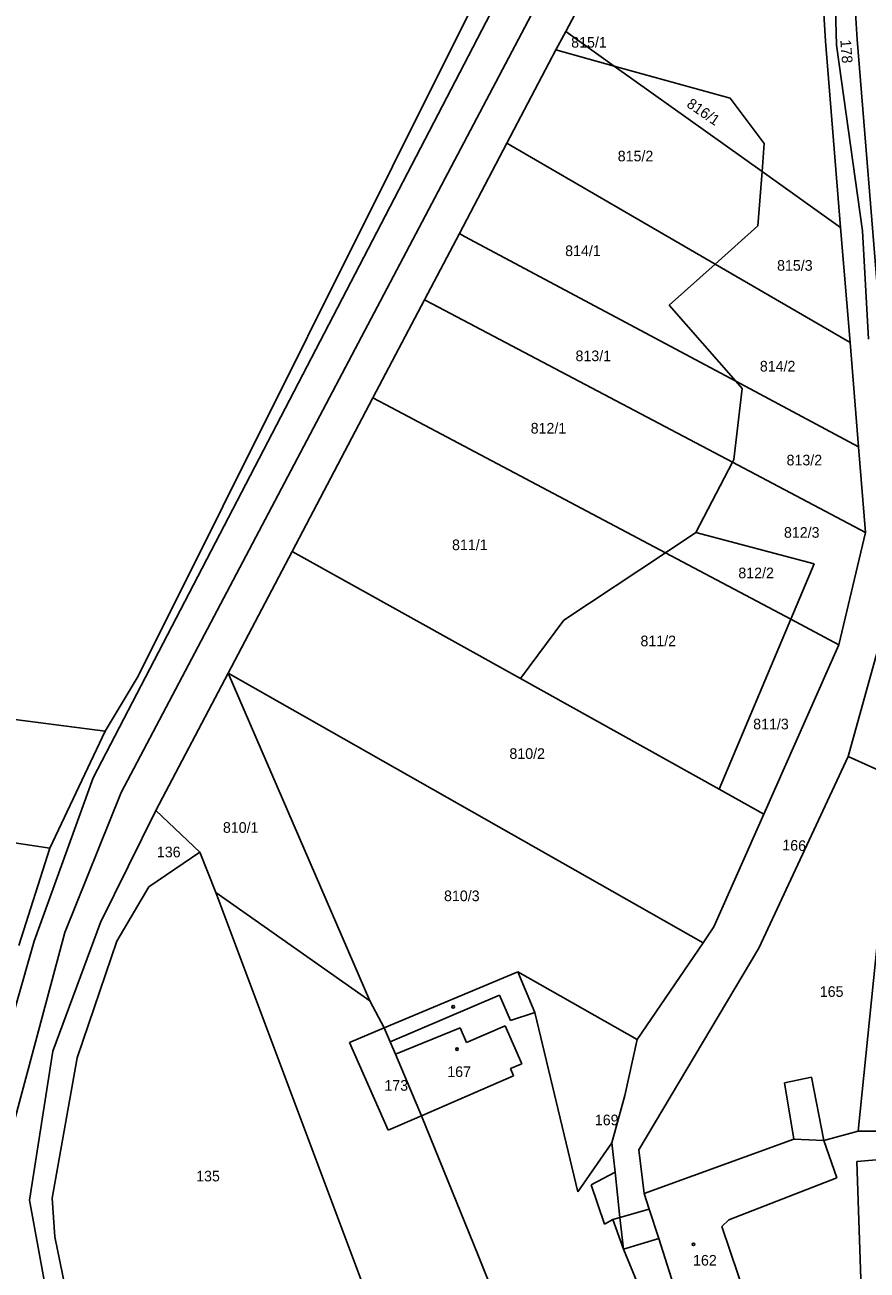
# Model space of a CAD drawing. Extents: x -563148 to -561712, y -1182311 to -1179502.
# Drawn here: x -562823.9 to -562705.1, y -1180427.6 to -1180251.7 of the extents above; entities that cross this region are included whole.
import ezdxf

# ---------------------------------------------------------------- set-up
doc = ezdxf.new("R2010")
doc.units = 0
for name, color, linetype in [('Vrstva 55', 7, 'Continuous'), ('Vrstva 56', 7, 'Continuous'), ('Vrstva 57', 7, 'Continuous')]:
    doc.layers.add(name, color=color, linetype=linetype)

msp = doc.modelspace()

# ---------------------------------------------------------------- linework, layer by layer
at = {"layer": 'Vrstva 55'}
for p, q in [((-562807.95, -1180343.69), (-562742.15, -1180211.77)), ((-562734.43, -1180227.62), (-562747.6, -1180252.66)), ((-562710.02, -1180232.81), (-562709.35, -1180254.57)), ((-562706.44, -1180253.81), (-562707.83, -1180232.69)), ((-562710.94, -1180254.02), (-562711.35, -1180246.47)), ((-562747.6, -1180252.66), (-562748.97, -1180255.26)), ((-562747.6, -1180252.66), (-562740.75, -1180257.54)), ((-562748.97, -1180255.26), (-562755.9, -1180268.45)), ((-562748.97, -1180255.26), (-562740.75, -1180257.54)), ((-562708.79, -1180280.33), (-562710.94, -1180254.02)), ((-562709.35, -1180254.57), (-562705.68, -1180280.79)), ((-562703.31, -1180292.59), (-562706.44, -1180253.81)), ((-562740.75, -1180257.54), (-562719.88, -1180272.42)), ((-562740.75, -1180257.54), (-562724.39, -1180262.09)), ((-562724.39, -1180262.09), (-562719.57, -1180268.49)), ((-562755.9, -1180268.45), (-562762.61, -1180281.2)), ((-562755.9, -1180268.45), (-562755.36, -1180268.76)), ((-562755.36, -1180268.76), (-562726.52, -1180285.51)), ((-562719.88, -1180272.42), (-562719.57, -1180268.49)), ((-562720.48, -1180280.1), (-562719.88, -1180272.42)), ((-562719.88, -1180272.42), (-562708.79, -1180280.33)), ((-562762.61, -1180281.2), (-562767.52, -1180290.55)), ((-562762.61, -1180281.2), (-562761.87, -1180281.59)), ((-562761.87, -1180281.59), (-562723.6, -1180302.03)), ((-562726.52, -1180285.51), (-562720.48, -1180280.1)), ((-562707.46, -1180296.58), (-562708.79, -1180280.33)), ((-562705.68, -1180280.79), (-562704.85, -1180296.1)), ((-562733, -1180291.32), (-562726.52, -1180285.51)), ((-562726.52, -1180285.51), (-562707.46, -1180296.58)), ((-562767.52, -1180290.55), (-562774.8, -1180304.4)), ((-562767.52, -1180290.55), (-562766.44, -1180291.12)), ((-562766.44, -1180291.12), (-562724.07, -1180313.48)), ((-562733, -1180291.32), (-562723.6, -1180302.03)), ((-562706.25, -1180311.3), (-562707.46, -1180296.58)), ((-562723.6, -1180302.03), (-562722.7, -1180303.06)), ((-562723.6, -1180302.03), (-562706.25, -1180311.3)), ((-562774.8, -1180304.4), (-562786.22, -1180326.12)), ((-562774.8, -1180304.4), (-562773.04, -1180305.33)), ((-562722.7, -1180303.06), (-562723.87, -1180313.1)), ((-562773.04, -1180305.33), (-562733.53, -1180326.28)), ((-562705.26, -1180323.41), (-562706.25, -1180311.3)), ((-562724.07, -1180313.48), (-562723.87, -1180313.1)), ((-562729.22, -1180323.41), (-562724.07, -1180313.48)), ((-562724.07, -1180313.48), (-562705.26, -1180323.41)), ((-562733.53, -1180326.28), (-562729.22, -1180323.41)), ((-562729.22, -1180323.41), (-562712.53, -1180327.84)), ((-562709.04, -1180339.26), (-562705.26, -1180323.41)), ((-562786.22, -1180326.12), (-562795.25, -1180343.29)), ((-562753.98, -1180344.06), (-562786.22, -1180326.12)), ((-562747.87, -1180335.81), (-562733.53, -1180326.28)), ((-562733.53, -1180326.28), (-562715.83, -1180335.66)), ((-562715.83, -1180335.66), (-562712.53, -1180327.84)), ((-562753.98, -1180344.06), (-562747.87, -1180335.81)), ((-562725.95, -1180359.66), (-562715.83, -1180335.66)), ((-562715.83, -1180335.66), (-562709.04, -1180339.26)), ((-562702.4, -1180335.88), (-562707.73, -1180355.05)), ((-562719.61, -1180363.18), (-562709.04, -1180339.26)), ((-562795.25, -1180343.29), (-562805.46, -1180362.7)), ((-562795.25, -1180343.29), (-562775.23, -1180389.57)), ((-562728.19, -1180381.36), (-562795.25, -1180343.29)), ((-562812.58, -1180351.46), (-562865.9, -1180344.66)), ((-562812.58, -1180351.46), (-562807.95, -1180343.69)), ((-562725.95, -1180359.66), (-562753.98, -1180344.06)), ((-562820.4, -1180368.02), (-562812.58, -1180351.46)), ((-562707.73, -1180355.05), (-562720.34, -1180382.14)), ((-562707.73, -1180355.05), (-562692.84, -1180361.82)), ((-562725.95, -1180359.66), (-562719.61, -1180363.18)), ((-562820.4, -1180368.02), (-562862.73, -1180361.56)), ((-562805.46, -1180362.7), (-562813.28, -1180378.5)), ((-562805.46, -1180362.7), (-562799.22, -1180368.56)), ((-562726.67, -1180379.13), (-562719.61, -1180363.18)), ((-562824.81, -1180381.76), (-562820.4, -1180368.02)), ((-562806.45, -1180373.44), (-562799.22, -1180368.56)), ((-562799.22, -1180368.56), (-562796.97, -1180374.26)), ((-562706.33, -1180407.95), (-562702.8, -1180373.25)), ((-562810.97, -1180381.12), (-562806.45, -1180373.44)), ((-562796.97, -1180374.26), (-562775.95, -1180430.39)), ((-562796.97, -1180374.26), (-562775.23, -1180389.57)), ((-562813.28, -1180378.5), (-562819.97, -1180396.69)), ((-562728.19, -1180381.36), (-562726.67, -1180379.13)), ((-562816.57, -1180397.62), (-562810.97, -1180381.12)), ((-562737.53, -1180395.01), (-562728.19, -1180381.36)), ((-562737.29, -1180410.62), (-562720.34, -1180382.14)), ((-562754.36, -1180385.45), (-562773.23, -1180393.35)), ((-562754.36, -1180385.45), (-562751.94, -1180391.22)), ((-562754.36, -1180385.45), (-562737.53, -1180395.01)), ((-562775.23, -1180389.57), (-562773.23, -1180393.35)), ((-562751.94, -1180391.22), (-562745.87, -1180416.54)), ((-562773.23, -1180393.35), (-562778.12, -1180395.43)), ((-562773.23, -1180393.35), (-562772.38, -1180395.36)), ((-562778.12, -1180395.43), (-562772.67, -1180407.81)), ((-562772.38, -1180395.36), (-562771.64, -1180397.1)), ((-562739.23, -1180402.91), (-562737.53, -1180395.01)), ((-562819.97, -1180396.69), (-562823.3, -1180417.73)), ((-562820.09, -1180417.42), (-562816.57, -1180397.62)), ((-562771.64, -1180397.1), (-562767.94, -1180405.8)), ((-562741.07, -1180409.63), (-562739.23, -1180402.91)), ((-562772.67, -1180407.81), (-562767.94, -1180405.8)), ((-562767.94, -1180405.8), (-562759.92, -1180425.63)), ((-562711.18, -1180409.27), (-562706.33, -1180407.95)), ((-562701.98, -1180407.96), (-562706.33, -1180407.95)), ((-562745.87, -1180416.54), (-562741.07, -1180409.63)), ((-562740.63, -1180413.76), (-562741.07, -1180409.63)), ((-562736.53, -1180416.79), (-562715.41, -1180409.11)), ((-562715.41, -1180409.11), (-562711.18, -1180409.27)), ((-562736.53, -1180416.79), (-562737.29, -1180410.62)), ((-562739.94, -1180420.15), (-562740.63, -1180413.76)), ((-562735.82, -1180418.96), (-562736.53, -1180416.79)), ((-562823.3, -1180417.73), (-562816.48, -1180454.7)), ((-562819.7, -1180422.9), (-562820.09, -1180417.42)), ((-562734.44, -1180423.14), (-562735.82, -1180418.96)), ((-562739.45, -1180424.63), (-562739.94, -1180420.15)), ((-562813.28, -1180454.31), (-562819.7, -1180422.9)), ((-562729.69, -1180438.09), (-562734.44, -1180423.14)), ((-562759.92, -1180425.63), (-562757.06, -1180432.69)), ((-562733.07, -1180440.03), (-562739.45, -1180424.63))]:
    msp.add_line(p, q, dxfattribs=at)
at = {"layer": 'Vrstva 56'}
for p, q in [((-562739.13, -1180213.33), (-562814.31, -1180358.05)), ((-562734.25, -1180215.72), (-562810.33, -1180360.14)), ((-562814.31, -1180358.05), (-562822.62, -1180381.14)), ((-562810.33, -1180360.14), (-562818.29, -1180379.92)), ((-562818.29, -1180379.92), (-562828.25, -1180417.02)), ((-562822.62, -1180381.14), (-562832.71, -1180416.39)), ((-562756.92, -1180388.76), (-562772.38, -1180395.36)), ((-562755.39, -1180392.34), (-562756.92, -1180388.76)), ((-562751.94, -1180391.22), (-562755.39, -1180392.34)), ((-562771.64, -1180397.1), (-562762.48, -1180393.38)), ((-562762.48, -1180393.38), (-562761.59, -1180395.44)), ((-562761.59, -1180395.44), (-562756.12, -1180393.07)), ((-562756.12, -1180393.07), (-562753.77, -1180398.46)), ((-562753.77, -1180398.46), (-562755.38, -1180399.1)), ((-562755.38, -1180399.1), (-562754.95, -1180400.15)), ((-562754.95, -1180400.15), (-562767.94, -1180405.8)), ((-562716.71, -1180401.15), (-562712.92, -1180400.33)), ((-562715.41, -1180409.11), (-562716.71, -1180401.15)), ((-562712.92, -1180400.33), (-562711.18, -1180409.27)), ((-562711.18, -1180409.27), (-562709.32, -1180414.56)), ((-562706.52, -1180412.23), (-562701.52, -1180411.85)), ((-562705.38, -1180443.79), (-562706.52, -1180412.23)), ((-562740.63, -1180413.76), (-562744.02, -1180415.53)), ((-562709.32, -1180414.56), (-562724.57, -1180420.47)), ((-562744.02, -1180415.53), (-562742.12, -1180421.1)), ((-562739.94, -1180420.15), (-562735.82, -1180418.96)), ((-562742.12, -1180421.1), (-562740.95, -1180420.44)), ((-562740.95, -1180420.44), (-562739.94, -1180420.15)), ((-562739.45, -1180424.63), (-562740.95, -1180420.44)), ((-562724.57, -1180420.47), (-562725.57, -1180421.44)), ((-562725.57, -1180421.44), (-562720.92, -1180435.03)), ((-562734.44, -1180423.14), (-562739.45, -1180424.63))]:
    msp.add_line(p, q, dxfattribs=at)
at = {"layer": 'Vrstva 57'}
for centre in [(-562763.48, -1180390.41), (-562762.94, -1180396.39), (-562729.56, -1180423.95)]:
    msp.add_circle(centre, 0.175, dxfattribs=at)

# ---------------------------------------------------------------- texts
for s, p in [('815/1', (-562746.82, -1180254.94)), ('815/2', (-562740.25, -1180271)), ('814/1', (-562747.67, -1180284.38)), ('815/3', (-562717.76, -1180286.45)), ('813/1', (-562746.21, -1180299.22)), ('814/2', (-562720.19, -1180300.68)), ('812/1', (-562752.54, -1180309.44)), ('813/2', (-562716.42, -1180313.94)), ('812/3', (-562716.79, -1180324.16)), ('811/1', (-562763.64, -1180325.91)), ('812/2', (-562723.23, -1180329.88)), ('811/2', (-562737.04, -1180339.48)), ('811/3', (-562721.13, -1180351.22)), ('810/2', (-562755.54, -1180355.39)), ('810/1', (-562795.98, -1180365.83)), ('136', (-562805.3, -1180369.29)), ('810/3', (-562764.77, -1180375.48)), ('165', (-562711.73, -1180389)), ('167', (-562764.31, -1180400.32)), ('173', (-562773.19, -1180402.26)), ('169', (-562743.48, -1180407.13)), ('135', (-562799.76, -1180415.06)), ('162', (-562729.62, -1180426.95))]:
    msp.add_text(s, height=1.5, dxfattribs=at).set_placement(p)
for s, rotation, p in [('178', 274.4644, (-562708.84, -1180253.87)), ('816/1', 325.7483, (-562730.65, -1180263.21)), ('166', 357.9267, (-562717.04, -1180368.29))]:
    msp.add_text(s, height=1.5, rotation=rotation, dxfattribs=at).set_placement(p)

doc.saveas('drawing.dxf')
